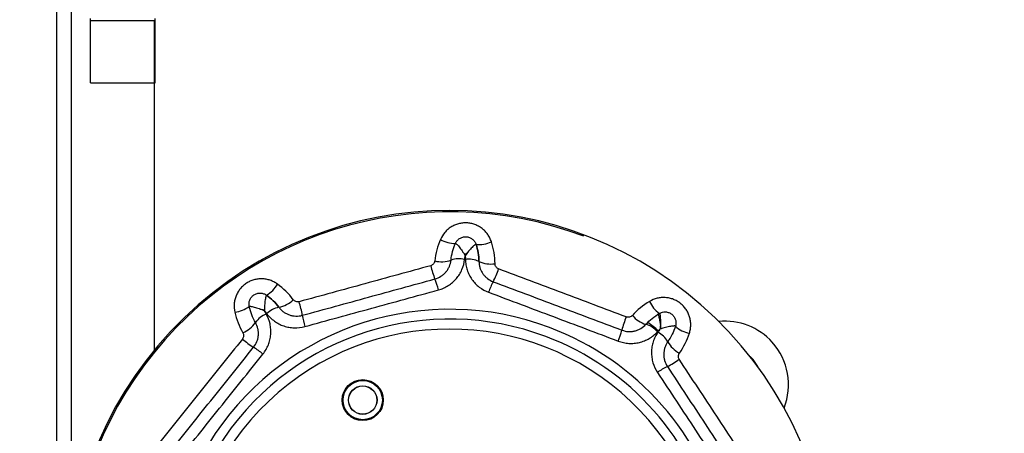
# Model space of a CAD drawing. Header units: inches. Extents: x 170 to 284, y 215 to 248.
# Tile 325 of 656: x 186.298 to 186.556, y 243.967 to 244.075. Entities that reach past the tile are written whole.
import ezdxf

# ---------------------------------------------------------------- set-up
doc = ezdxf.new("R2010")
doc.units = ezdxf.units.IN
doc.header["$LTSCALE"] = 0.25
doc.header["$MEASUREMENT"] = 0
doc.layers.add('ANNOTATIONS', color=1, linetype='Continuous')
doc.layers.add('LH BENCH MOUNT', color=7, linetype='Continuous')
doc.styles.add('ARIAL', font='arial.ttf', dxfattribs={"height": 0.09375})
doc.dimstyles.new('STANDARD$0', dxfattribs={"dimtxt": 0.09375, "dimasz": 0.09375, "dimexe": 0.03125, "dimexo": 0.046875, "dimgap": 0.09, "dimtad": 0, "dimtih": 1, "dimtoh": 1, "dimdec": 4, "dimzin": 0, "dimdsep": 46, "dimtxsty": 'ARIAL', "dimcen": 0.09, "dimadec": 0, "dimazin": 0, "dimtfac": 1, "dimtdec": 4, "dimtofl": 0, "dimtmove": 0, "dimatfit": 1, "dimfxl": 1, "dimtolj": 1, "dimtzin": 0, "dimarcsym": 0})

# ---------------------------------------------------------------- blocks, each defined once
blk = doc.blocks.new('*D18')
at = {"layer": 'ANNOTATIONS', "color": 0, "lineweight": -2, "transparency": 16777216}
for p, q in [((185.9644948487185, 245.1675370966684), (185.9644948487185, 245.9014140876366)), ((187.3643717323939, 244.0675010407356), (187.3643717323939, 245.9014140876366)), ((186.0582448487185, 245.8701640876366), (186.3541591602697, 245.8701640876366)), ((187.2706217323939, 245.8701640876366), (186.9747074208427, 245.8701640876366))]:
    blk.add_line(p, q, dxfattribs=at)
at = {"layer": 'ANNOTATIONS', "color": 0, "transparency": 16777216}
for points in [[(186.0582448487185, 245.8857890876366), (186.0582448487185, 245.8545390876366), (185.9644948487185, 245.8701640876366)], [(187.2706217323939, 245.8857890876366), (187.2706217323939, 245.8545390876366), (187.3643717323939, 245.8701640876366)]]:
    blk.add_solid(points, dxfattribs=at)
at = {"layer": 'defpoints', "color": 0, "transparency": 16777216}
for p in [(187.3643717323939, 245.8701640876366), (185.9644948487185, 245.1206620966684), (187.3643717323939, 244.0206260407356)]:
    blk.add_point(p, dxfattribs=at)
at = {"layer": 'ANNOTATIONS', "color": 0, "transparency": 16777216, "insert": (186.6644332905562, 245.8701640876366), "char_height": 0.09375, "attachment_point": 5, "style": 'ARIAL'}
blk.add_mtext('\\A1;DIM "A"', dxfattribs=at)

msp = doc.modelspace()

# ---------------------------------------------------------------- hatches: boundary and pattern name
at = {"layer": 'LH BENCH MOUNT'}
h = msp.add_hatch(dxfattribs=at)
h.set_pattern_fill('ANSI31', color=256, scale=0.34241245, angle=2.8e-322, style=0)
h.set_pattern_definition([(45, (176.1263761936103, 238.0091787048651), (-0.03026527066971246, 0.03026527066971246), [])])
edge = h.paths.add_edge_path(flags=0)
edge.add_arc((186.41301658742, 243.9014011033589), 0.021400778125, 89.9999999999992, 390.52248781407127, ccw=False)
edge.add_line((186.41301658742, 243.9228018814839), (186.485779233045, 243.9228018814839))
edge.add_arc((186.485779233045, 244.3336968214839), 0.4108949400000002, 270, 450.0000000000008)
edge.add_line((186.485779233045, 244.7445917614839), (186.00212164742, 244.7445917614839))
edge.add_arc((186.00212164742, 244.7488719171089), 0.004280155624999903, 180.0000000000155, 269.9999999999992, ccw=False)
edge.add_line((185.997841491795, 244.7488719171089), (185.997841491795, 244.7916734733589))
edge.add_arc((186.00212164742, 244.7916734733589), 0.004280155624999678, 360, 540, ccw=False)
edge.add_line((186.006401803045, 244.7916734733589), (186.006401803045, 244.7488719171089))
edge.add_line((186.006401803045, 244.7488719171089), (186.003169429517, 244.7488719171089))
edge.add_line((186.003169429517, 244.7488719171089), (186.003169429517, 244.7916734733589))
edge.add_arc((186.00212164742, 244.7916734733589), 0.001047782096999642, 360, 540.0000000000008)
edge.add_line((186.001073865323, 244.7916734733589), (186.001073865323, 244.7488719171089))
edge.add_arc((186.00212164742, 244.7488719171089), 0.001047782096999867, 180, 270)
edge.add_line((186.00212164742, 244.7478241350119), (186.485779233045, 244.7478241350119))
edge.add_arc((186.485779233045, 244.3336968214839), 0.4141273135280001, 269.9999999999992, 450, ccw=False)
edge.add_line((186.485779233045, 243.9195695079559), (186.41301658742, 243.9195695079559))
edge.add_arc((186.41301658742, 243.9014011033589), 0.018168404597, 450.0000000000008, 750.5224878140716)
edge.add_arc((186.4277648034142, 243.9100962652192), 0.001047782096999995, 390.5224878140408, 495.0000000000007)
edge.add_line((186.4270239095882, 243.9108371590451), (186.4183287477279, 243.9021419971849))
edge.add_line((186.4183287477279, 243.9021419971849), (186.4160431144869, 243.9044276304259))
edge.add_line((186.4160431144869, 243.9044276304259), (186.4247382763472, 243.9131227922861))
edge.add_arc((186.4277648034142, 243.9100962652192), 0.004280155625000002, 390.522487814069, 495.0000000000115, ccw=False)

# ---------------------------------------------------------------- linework, layer by layer
for p, q in [((186.3080802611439, 243.8554056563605), (186.3080802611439, 244.1086701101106)), ((186.3118102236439, 244.1086701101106), (186.3118102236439, 243.9382418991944)), ((186.3168965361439, 244.074820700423), (186.3168965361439, 244.075377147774)), ((186.3338509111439, 244.074820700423), (186.3168965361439, 244.074820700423)), ((186.3168965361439, 244.0585784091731), (186.3168965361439, 244.074820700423)), ((186.3335118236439, 244.074820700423), (186.3335118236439, 243.9884647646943)), ((186.3338509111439, 244.074820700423), (186.3338509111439, 244.075377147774)), ((186.3338509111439, 244.0585784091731), (186.3338509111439, 244.074820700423)), ((186.3168965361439, 244.0585784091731), (186.3338509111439, 244.0585784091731)), ((186.465119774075, 243.9934083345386), (186.4653972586, 243.993624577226)), ((186.4653972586, 243.993624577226), (186.4658201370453, 243.9940532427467)), ((186.4901992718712, 243.9860786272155), (186.4894341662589, 243.9868424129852))]:
    msp.add_line(p, q, dxfattribs=at)
at = {"layer": 'LH BENCH MOUNT', "flags": 128}
for points in [[(186.3594535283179, 243.9895921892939), (186.3596090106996, 243.9894754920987), (186.3596289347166, 243.989460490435)], [(186.4917365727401, 243.9837845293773), (186.4914770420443, 243.984285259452), (186.4901992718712, 243.9860786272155)]]:
    msp.add_lwpolyline(points, dxfattribs=at)
at = {"layer": 'LH BENCH MOUNT'}
for radius in [0.005374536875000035, 0.005255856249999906, 0.005134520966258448, 0.003730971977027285, 0.003696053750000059]:
    msp.add_circle((186.3881158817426, 243.9754627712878), radius, dxfattribs=at)
for centre, radius, start, end in [((186.4108237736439, 243.9252576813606), 0.0998612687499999, 317.7711300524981, 222.2288699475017), ((186.4108237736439, 243.9252576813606), 0.09951647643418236, 69.3373624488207, 222.3018130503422), ((186.4122466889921, 244.0239460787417), 0.007438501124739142, 239.226003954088, 270.9611601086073), ((186.4185662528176, 244.0236521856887), 0.007438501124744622, 263.7135647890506, 295.4487209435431), ((186.4087396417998, 244.0190119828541), 0.007313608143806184, 255.8980028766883, 289.7332214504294), ((186.4132742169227, 244.0063831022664), 0.00610470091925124, 75.77849833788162, 109.7731370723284), ((186.4159131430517, 244.0062603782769), 0.00610470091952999, 64.90158780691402, 98.89622654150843), ((186.421600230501, 244.0184138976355), 0.007313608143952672, 244.9415034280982, 278.7767220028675), ((186.431299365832, 244.0167848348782), 0.02612260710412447, 193.5371747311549, 201.5499769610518), ((186.3989311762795, 244.0182901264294), 0.02612260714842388, 333.1247479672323, 341.1375501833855), ((186.3887390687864, 243.9997549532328), 0.01971899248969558, 13.36375712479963, 22.15004109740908), ((186.4397272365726, 243.997383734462), 0.01971899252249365, 152.5246838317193, 161.310967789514), ((186.3592527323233, 244.0094114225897), 0.007438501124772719, 299.7135647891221, 331.4487209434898), ((186.3647862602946, 244.0069568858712), 0.007313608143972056, 280.9415034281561, 314.7767220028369), ((186.346519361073, 243.9935322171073), 0.02612260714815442, 9.124747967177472, 17.13755018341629), ((186.4699825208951, 244.0042619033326), 0.007438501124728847, 203.2260039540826, 234.9611601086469), ((186.4108237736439, 243.9252576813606), 0.07399013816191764, 69.3373624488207, 222.4784447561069), ((186.3539673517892, 244.0059346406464), 0.00743850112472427, 275.2260039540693, 306.9611601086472), ((186.3673289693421, 243.9937816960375), 0.006104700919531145, 100.9015878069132, 134.8962265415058), ((186.4108237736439, 243.9252576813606), 0.07143714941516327, 69.3373624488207, 221.6978875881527), ((186.3651218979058, 243.9923298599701), 0.006104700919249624, 111.7784983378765, 145.7731370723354), ((186.3918125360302, 244.0005979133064), 0.01971899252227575, 188.5246838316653, 197.310967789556), ((186.4811871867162, 243.9872694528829), 0.02612260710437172, 157.5371747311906, 165.5499769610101), ((186.4642450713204, 244.0023315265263), 0.00731360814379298, 219.898002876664, 253.7332214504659), ((186.4828798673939, 243.9795116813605), 0.01661528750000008, 41.89835123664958, 95.60000449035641), ((186.4108237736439, 243.9252576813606), 0.06879672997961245, 319.3724087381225, 220.6275912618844), ((186.3540302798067, 243.9998814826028), 0.007313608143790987, 291.8980028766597, 325.7332214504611), ((186.4108237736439, 243.9252576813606), 0.07399013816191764, 317.521555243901, 69.3373624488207), ((186.4367452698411, 243.9985083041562), 0.01971899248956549, 337.3637571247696, 346.1500410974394), ((186.4604905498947, 243.9894491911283), 0.006104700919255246, 39.77849833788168, 73.7731370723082), ((186.4454658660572, 243.971840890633), 0.02952608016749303, 47.54246104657, 54.27294940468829), ((186.4749224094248, 244.0003095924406), 0.007438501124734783, 227.7135647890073, 259.4487209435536), ((186.3735905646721, 244.0113399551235), 0.0261226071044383, 229.5371747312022, 237.5499769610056), ((186.4108237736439, 243.9252576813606), 0.07143714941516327, 318.3021124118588, 69.3373624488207), ((186.4625533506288, 243.9877987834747), 0.006104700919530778, 28.90158780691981, 62.89622654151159), ((186.349168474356, 243.9725461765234), 0.01971899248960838, 49.3637571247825, 58.15004109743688), ((186.4742979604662, 243.9942884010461), 0.007313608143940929, 208.9415034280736, 242.7767220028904), ((186.4828798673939, 243.9795116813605), 0.0166152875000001, 338.3551882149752, 41.89835123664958), ((186.4558855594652, 244.0075128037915), 0.02612260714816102, 297.1247479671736, 305.1375501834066), ((186.4766017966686, 243.9666198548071), 0.01971899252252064, 116.5246838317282, 125.3109677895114)]:
    msp.add_arc(centre, radius, start, end, dxfattribs=at)
for points, knots in [([(186.4217625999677, 244.0169354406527), (186.4216507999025, 244.0172784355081), (186.4215130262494, 244.0176130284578), (186.4211925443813, 244.0182519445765), (186.4210094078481, 244.0185579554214), (186.4205970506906, 244.0191428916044), (186.4203655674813, 244.0194239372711), (186.4198672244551, 244.019943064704), (186.4196004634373, 244.0201819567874), (186.4190320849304, 244.0206187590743), (186.4187284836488, 244.0208177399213), (186.4180934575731, 244.0211673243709), (186.4177660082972, 244.0213161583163), (186.4170917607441, 244.0215632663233), (186.4167449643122, 244.021661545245), (186.4160311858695, 244.0218053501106), (186.4156718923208, 244.0218491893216), (186.4149538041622, 244.0218822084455), (186.4145941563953, 244.0218715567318), (186.4138736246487, 244.0217946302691), (186.4135144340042, 244.0217279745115), (186.4128194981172, 244.0215435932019), (186.4124806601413, 244.0214256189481), (186.4118203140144, 244.0211379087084), (186.4114970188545, 244.020966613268), (186.4108890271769, 244.0205827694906), (186.410601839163, 244.020369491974), (186.4100605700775, 244.0199008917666), (186.4098046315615, 244.0196432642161), (186.4091038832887, 244.0188220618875), (186.4087270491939, 244.0182172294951), (186.408440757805, 244.0175549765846)], [0, 0, 0, 0, 0.06249999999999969, 0.06249999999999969, 0.1249999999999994, 0.1249999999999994, 0.1874999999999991, 0.1874999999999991, 0.2499999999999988, 0.2499999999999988, 0.3124999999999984, 0.3124999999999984, 0.3749999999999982, 0.3749999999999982, 0.4374999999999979, 0.4374999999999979, 0.4999999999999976, 0.4999999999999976, 0.5624999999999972, 0.5624999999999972, 0.6249999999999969, 0.6249999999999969, 0.6874999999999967, 0.6874999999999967, 0.7499999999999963, 0.7499999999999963, 0.812499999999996, 0.812499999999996, 0.8749999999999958, 0.8749999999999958, 1, 1, 1, 1]), ([(186.4123714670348, 244.0165086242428), (186.4124841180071, 244.0167672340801), (186.4126322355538, 244.017005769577), (186.4130018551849, 244.0174409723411), (186.4132200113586, 244.0176320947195), (186.4135868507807, 244.0178659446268), (186.4137175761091, 244.0179360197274), (186.4139857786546, 244.0180542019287), (186.4141237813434, 244.0181028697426), (186.4145495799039, 244.0182173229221), (186.4148511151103, 244.0182503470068), (186.4154413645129, 244.0182232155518), (186.4157390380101, 244.018162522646), (186.4162897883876, 244.0179586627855), (186.4165515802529, 244.0178124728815), (186.4170087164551, 244.0174579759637), (186.417210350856, 244.0172453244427), (186.4175365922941, 244.0167802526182), (186.4176635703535, 244.016526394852), (186.4177517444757, 244.0162584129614)], [0, 0, 0, 0, 0.1250000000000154, 0.1250000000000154, 0.2500000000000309, 0.2500000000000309, 0.3125000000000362, 0.3125000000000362, 0.3750000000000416, 0.3750000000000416, 0.5000000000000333, 0.5000000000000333, 0.625000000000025, 0.625000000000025, 0.7500000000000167, 0.7500000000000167, 0.8750000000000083, 0.8750000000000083, 1, 1, 1, 1]), ([(186.4123714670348, 244.0165086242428), (186.4123833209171, 244.0165358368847), (186.4124149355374, 244.0165343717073), (186.4125147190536, 244.0164763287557), (186.4125819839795, 244.0164205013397), (186.4127479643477, 244.016259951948), (186.4128460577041, 244.0161557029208), (186.4130630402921, 244.0159107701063), (186.4131814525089, 244.015770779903), (186.413562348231, 244.0153026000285), (186.4138490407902, 244.0149287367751), (186.4144069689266, 244.0141296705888), (186.4146816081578, 244.0137045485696), (186.4149152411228, 244.0132362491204)], [0, 0, 0, 0, 0.1250000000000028, 0.1250000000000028, 0.2500000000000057, 0.2500000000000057, 0.3750000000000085, 0.3750000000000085, 0.5000000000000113, 0.5000000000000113, 0.7500000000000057, 0.7500000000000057, 1, 1, 1, 1]), ([(186.4142305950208, 244.0143211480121), (186.4144650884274, 244.0140876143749), (186.4147046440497, 244.0138490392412), (186.4149265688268, 244.0135862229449), (186.4149312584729, 244.0135806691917)], [0, 0, 0, 0, 0.9788683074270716, 1, 1, 1, 1]), ([(186.4177517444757, 244.0162584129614), (186.4177424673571, 244.0162866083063), (186.4177108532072, 244.0162880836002), (186.417606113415, 244.0162395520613), (186.4175339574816, 244.0161902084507), (186.4173537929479, 244.0160457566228), (186.4172464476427, 244.0159510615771), (186.4170076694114, 244.0157273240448), (186.4168767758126, 244.0155989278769), (186.4164540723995, 244.0151681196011), (186.4161339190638, 244.0148224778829), (186.415504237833, 244.0140786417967), (186.4151913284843, 244.0136808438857), (186.4149152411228, 244.0132362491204)], [0, 0, 0, 0, 0.125, 0.125, 0.25, 0.25, 0.375, 0.375, 0.5, 0.5, 0.75, 0.75, 1, 1, 1, 1]), ([(186.4156976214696, 244.0142529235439), (186.4154424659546, 244.0140421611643), (186.4151818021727, 244.0138268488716), (186.4149364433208, 244.0135857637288), (186.4149312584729, 244.0135806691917)], [0, 0, 0, 0, 0.9788683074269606, 1, 1, 1, 1]), ([(186.418502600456, 244.0117886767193), (186.418491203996, 244.0125487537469), (186.4184225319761, 244.0133019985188), (186.4181720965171, 244.0147949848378), (186.4179895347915, 244.0155357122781), (186.4177517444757, 244.0162584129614)], [0, 0, 0, 0, 0.5, 0.5, 1, 1, 1, 1]), ([(186.4069576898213, 244.0119187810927), (186.4069422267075, 244.0117745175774), (186.4069062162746, 244.0116359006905), (186.4067934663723, 244.0113698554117), (186.4067175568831, 244.0112457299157), (186.4064394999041, 244.0109139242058), (186.406185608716, 244.0107482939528), (186.4059024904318, 244.0106701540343)], [0, 0, 0, 0, 0.2500000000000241, 0.2500000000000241, 0.5000000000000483, 0.5000000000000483, 1, 1, 1, 1]), ([(186.4070027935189, 244.0071896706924), (186.4075615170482, 244.0073429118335), (186.4080958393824, 244.0075813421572), (186.4088185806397, 244.0080422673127), (186.409047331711, 244.0082132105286), (186.4094801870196, 244.0085901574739), (186.4096849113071, 244.0087974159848), (186.4100558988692, 244.0092339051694), (186.4102240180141, 244.0094644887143), (186.4105257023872, 244.0099501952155), (186.4106601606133, 244.0102075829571), (186.4110010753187, 244.0110004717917), (186.411146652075, 244.0115523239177), (186.4112090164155, 244.012127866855)], [0, 0, 0, 0, 0.2500000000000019, 0.2500000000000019, 0.3750000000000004, 0.3750000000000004, 0.499999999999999, 0.499999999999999, 0.6249999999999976, 0.6249999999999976, 0.749999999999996, 0.749999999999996, 1, 1, 1, 1]), ([(186.4079241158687, 244.0043126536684), (186.4083803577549, 244.0044370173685), (186.4088240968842, 244.0045945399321), (186.4096867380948, 244.0049754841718), (186.4101014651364, 244.0051974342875), (186.4108869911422, 244.0056955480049), (186.4112597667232, 244.0059725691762), (186.4119648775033, 244.0065832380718), (186.4122980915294, 244.0069188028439), (186.4129015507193, 244.0076250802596), (186.4131748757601, 244.0079980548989), (186.4136651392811, 244.0087834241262), (186.413883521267, 244.0091994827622), (186.4144368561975, 244.0104803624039), (186.414672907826, 244.011371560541), (186.4147739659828, 244.0123007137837)], [0, 0, 0, 0, 0.1250000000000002, 0.1250000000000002, 0.2500000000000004, 0.2500000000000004, 0.3750000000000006, 0.3750000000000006, 0.5000000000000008, 0.5000000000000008, 0.625000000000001, 0.625000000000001, 0.7500000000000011, 0.7500000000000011, 1, 1, 1, 1]), ([(186.4149690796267, 244.0122916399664), (186.4149762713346, 244.0118245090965), (186.4150185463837, 244.0113611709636), (186.4151726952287, 244.0104420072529), (186.4152849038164, 244.0099874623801), (186.415572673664, 244.009108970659), (186.4157486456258, 244.0086820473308), (186.4161653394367, 244.0078530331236), (186.416408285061, 244.0074484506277), (186.4169457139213, 244.0066891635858), (186.4172409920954, 244.0063318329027), (186.4178843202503, 244.0056614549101), (186.4182353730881, 244.0053462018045), (186.4193495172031, 244.0044879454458), (186.420162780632, 244.0040345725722), (186.4210479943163, 244.0037023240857)], [0, 0, 0, 0, 0.124999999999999, 0.124999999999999, 0.2499999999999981, 0.2499999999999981, 0.3749999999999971, 0.3749999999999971, 0.4999999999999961, 0.4999999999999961, 0.6249999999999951, 0.6249999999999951, 0.7499999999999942, 0.7499999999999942, 1, 1, 1, 1]), ([(186.418502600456, 244.0117886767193), (186.4185069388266, 244.0114993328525), (186.4185329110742, 244.0112123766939), (186.4186277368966, 244.0106431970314), (186.4186967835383, 244.0103618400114), (186.4188738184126, 244.0098182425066), (186.4189820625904, 244.0095541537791), (186.4192382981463, 244.0090415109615), (186.4193876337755, 244.0087914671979), (186.4197177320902, 244.0083225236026), (186.4198990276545, 244.0081019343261), (186.4202938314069, 244.0076882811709), (186.4205091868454, 244.007493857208), (186.4211921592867, 244.0069649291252), (186.421690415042, 244.0066857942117), (186.4222323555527, 244.0064814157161)], [0, 0, 0, 0, 0.1250000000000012, 0.1250000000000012, 0.2500000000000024, 0.2500000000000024, 0.3750000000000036, 0.3750000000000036, 0.5000000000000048, 0.5000000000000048, 0.625000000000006, 0.625000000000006, 0.7500000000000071, 0.7500000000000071, 1, 1, 1, 1]), ([(186.4059024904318, 244.0106701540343), (186.4001694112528, 244.0090878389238), (186.3944320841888, 244.0075087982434), (186.3829578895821, 244.0043617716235), (186.3772202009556, 244.0027935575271), (186.3714821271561, 244.0012296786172)], [0, 0, 0, 0, 0.5, 0.5, 1, 1, 1, 1]), ([(186.4236509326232, 244.0098447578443), (186.423376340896, 244.0099488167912), (186.423141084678, 244.0101350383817), (186.4228115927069, 244.0106101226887), (186.4227201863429, 244.0108958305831), (186.4227161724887, 244.011185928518)], [0, 0, 0, 0, 0.5, 0.5, 1, 1, 1, 1]), ([(186.4570465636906, 243.9972504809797), (186.4514783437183, 243.9993401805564), (186.4459086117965, 244.0014350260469), (186.4347760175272, 244.0056333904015), (186.4292123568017, 244.0077372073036), (186.4236509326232, 244.0098447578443)], [0, 0, 0, 0, 0.5, 0.5, 1, 1, 1, 1]), ([(186.3657866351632, 244.0058562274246), (186.3654945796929, 244.0060680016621), (186.3651864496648, 244.0062577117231), (186.3645516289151, 244.0065862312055), (186.3642235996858, 244.0067261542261), (186.3635461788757, 244.006957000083), (186.3631937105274, 244.0070483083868), (186.3624854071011, 244.0071753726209), (186.3621291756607, 244.007211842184), (186.361412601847, 244.0072311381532), (186.3610500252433, 244.0072136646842), (186.3603307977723, 244.0071232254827), (186.3599784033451, 244.0070511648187), (186.359287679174, 244.0068547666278), (186.3589493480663, 244.0067304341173), (186.3582873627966, 244.0064272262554), (186.3579709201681, 244.0062515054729), (186.3573705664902, 244.0058561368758), (186.3570858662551, 244.0056361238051), (186.3565481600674, 244.005150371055), (186.356296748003, 244.0048853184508), (186.355842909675, 244.0043276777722), (186.3556381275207, 244.0040330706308), (186.3552730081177, 244.0034121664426), (186.3551121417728, 244.0030835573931), (186.3548458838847, 244.0024156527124), (186.3547389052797, 244.0020743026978), (186.3545764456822, 244.0013770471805), (186.354520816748, 244.0010181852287), (186.3544365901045, 243.9999419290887), (186.3544872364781, 243.999231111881), (186.3546448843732, 243.9985270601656)], [0, 0, 0, 0, 0.06249999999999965, 0.06249999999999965, 0.1249999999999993, 0.1249999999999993, 0.1874999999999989, 0.1874999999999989, 0.2499999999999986, 0.2499999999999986, 0.3124999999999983, 0.3124999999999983, 0.3749999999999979, 0.3749999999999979, 0.4374999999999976, 0.4374999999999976, 0.4999999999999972, 0.4999999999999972, 0.5624999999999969, 0.5624999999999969, 0.6249999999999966, 0.6249999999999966, 0.6874999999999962, 0.6874999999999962, 0.7499999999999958, 0.7499999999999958, 0.8124999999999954, 0.8124999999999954, 0.8749999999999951, 0.8749999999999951, 1, 1, 1, 1]), ([(186.3729867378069, 243.9947303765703), (186.3788059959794, 243.9963362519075), (186.38462973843, 243.9979390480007), (186.3962761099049, 244.0011332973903), (186.4020999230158, 244.0027250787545), (186.4079241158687, 244.0043126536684)], [0, 0, 0, 0, 0.5, 0.5, 1, 1, 1, 1]), ([(186.4210479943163, 244.0037023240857), (186.4266997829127, 244.0015810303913), (186.4323533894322, 243.9994546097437), (186.4436530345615, 243.9951932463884), (186.449300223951, 243.9930578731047), (186.4549452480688, 243.9909188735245)], [0, 0, 0, 0, 0.5, 0.5, 1, 1, 1, 1]), ([(186.3584399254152, 243.9999909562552), (186.3583790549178, 244.0002663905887), (186.358358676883, 244.000546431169), (186.3584018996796, 244.0011157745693), (186.3584660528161, 244.001398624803), (186.3586253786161, 244.0018034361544), (186.3586899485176, 244.0019369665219), (186.3588374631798, 244.002190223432), (186.358920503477, 244.0023107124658), (186.3591977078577, 244.0026535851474), (186.3594222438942, 244.0028575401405), (186.3599157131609, 244.0031825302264), (186.3601922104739, 244.0033083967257), (186.3607576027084, 244.0034671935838), (186.361055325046, 244.0035028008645), (186.3616335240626, 244.0034847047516), (186.3619216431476, 244.0034311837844), (186.3624589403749, 244.0032466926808), (186.362710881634, 244.0031159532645), (186.3629397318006, 244.0029509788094)], [0, 0, 0, 0, 0.124999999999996, 0.124999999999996, 0.249999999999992, 0.249999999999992, 0.3124999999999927, 0.3124999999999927, 0.3749999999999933, 0.3749999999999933, 0.4999999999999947, 0.4999999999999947, 0.624999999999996, 0.624999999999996, 0.7499999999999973, 0.7499999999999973, 0.8749999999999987, 0.8749999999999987, 1, 1, 1, 1]), ([(186.3629397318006, 244.0029509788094), (186.362915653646, 244.0029683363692), (186.3628892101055, 244.0029509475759), (186.3628329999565, 244.0028501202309), (186.3628036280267, 244.0027677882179), (186.3627427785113, 244.0025450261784), (186.3627115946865, 244.0024053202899), (186.3626499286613, 244.002083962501), (186.3626195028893, 244.0019031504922), (186.3625307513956, 244.0013061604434), (186.3624749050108, 244.0008383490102), (186.3624026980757, 243.9998664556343), (186.3623833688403, 243.9993607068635), (186.3624213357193, 243.9988387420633)], [0, 0, 0, 0, 0.1249999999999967, 0.1249999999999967, 0.2499999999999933, 0.2499999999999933, 0.37499999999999, 0.37499999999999, 0.4999999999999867, 0.4999999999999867, 0.7499999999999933, 0.7499999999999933, 1, 1, 1, 1]), ([(186.3661744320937, 243.999776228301), (186.3657184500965, 244.0003844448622), (186.3652201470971, 244.000953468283), (186.3641399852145, 244.0020141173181), (186.3635569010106, 244.0025060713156), (186.3629397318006, 244.0029509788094)], [0, 0, 0, 0, 0.5, 0.5, 1, 1, 1, 1]), ([(186.3714821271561, 244.0012296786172), (186.3711988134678, 244.001152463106), (186.3708990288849, 244.001164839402), (186.3703532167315, 244.0013555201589), (186.3701113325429, 244.001532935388), (186.3699375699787, 244.0017652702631)], [0, 0, 0, 0, 0.5, 0.5, 1, 1, 1, 1]), ([(186.4735603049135, 243.9929968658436), (186.4736714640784, 243.9933400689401), (186.473756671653, 243.9936917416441), (186.4738729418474, 243.9943970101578), (186.4739046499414, 243.9947522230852), (186.4739148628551, 243.9954678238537), (186.473892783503, 243.9958312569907), (186.4737947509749, 243.9965441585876), (186.4737193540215, 243.9968942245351), (186.4735162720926, 243.9975816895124), (186.4733876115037, 243.9979211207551), (186.4730793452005, 243.9985771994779), (186.4729019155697, 243.9988900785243), (186.4725016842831, 243.9994863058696), (186.4722788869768, 243.9997696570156), (186.4717859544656, 244.0003055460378), (186.4715210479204, 244.0005522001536), (186.4709595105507, 244.0010009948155), (186.4706622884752, 244.0012037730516), (186.4700341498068, 244.0015650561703), (186.4697043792, 244.0017222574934), (186.4690337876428, 244.001981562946), (186.4686903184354, 244.0020852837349), (186.4679869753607, 244.0022406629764), (186.4676247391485, 244.0022921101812), (186.4669072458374, 244.0023389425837), (186.4665495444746, 244.0023352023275), (186.4658362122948, 244.0022742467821), (186.4654777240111, 244.0022162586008), (186.4644281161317, 244.0019637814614), (186.4637677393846, 244.0016959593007), (186.4631468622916, 244.0013284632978)], [0, 0, 0, 0, 0.0625, 0.0625, 0.125, 0.125, 0.1875, 0.1875, 0.25, 0.25, 0.3125, 0.3125, 0.375, 0.375, 0.4375, 0.4375, 0.5, 0.5, 0.5625, 0.5625, 0.625, 0.625, 0.6875, 0.6875, 0.75, 0.75, 0.8125, 0.8125, 0.875, 0.875, 1, 1, 1, 1]), ([(186.3584399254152, 243.9999909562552), (186.3584335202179, 244.0000199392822), (186.3584599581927, 244.0000373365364), (186.3585748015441, 244.0000490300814), (186.358662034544, 244.0000434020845), (186.3588906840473, 244.0000110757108), (186.3590313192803, 243.9999843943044), (186.3593508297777, 243.9999137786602), (186.3595289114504, 243.9998701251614), (186.3601122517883, 243.9997152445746), (186.3605639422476, 243.9995812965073), (186.3614849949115, 243.9992627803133), (186.3619570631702, 243.999080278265), (186.3624213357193, 243.9988387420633)], [0, 0, 0, 0, 0.1250000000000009, 0.1250000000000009, 0.2500000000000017, 0.2500000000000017, 0.3750000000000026, 0.3750000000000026, 0.5000000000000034, 0.5000000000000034, 0.7500000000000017, 0.7500000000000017, 1, 1, 1, 1]), ([(186.3612297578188, 243.9993140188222), (186.3615567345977, 243.999262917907), (186.3618907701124, 243.9992107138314), (186.3622247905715, 243.9991285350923), (186.3622318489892, 243.9991267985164)], [0, 0, 0, 0, 0.9788683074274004, 0.9999999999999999, 0.9999999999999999, 0.9999999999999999, 0.9999999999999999]), ([(186.3661744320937, 243.999776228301), (186.366348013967, 243.9995446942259), (186.3665376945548, 243.999327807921), (186.3669489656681, 243.9989230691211), (186.3671702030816, 243.9987360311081), (186.3676329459, 243.9984003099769), (186.3678757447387, 243.9982502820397), (186.3683843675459, 243.997986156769), (186.3686521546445, 243.9978716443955), (186.3691948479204, 243.9976862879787), (186.3694711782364, 243.9976143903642), (186.3700337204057, 243.9975117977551), (186.3703222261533, 243.9974810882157), (186.3711856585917, 243.9974546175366), (186.3717528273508, 243.9975216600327), (186.3723113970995, 243.9976748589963)], [0, 0, 0, 0, 0.1250000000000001, 0.1250000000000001, 0.2500000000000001, 0.2500000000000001, 0.3750000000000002, 0.3750000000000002, 0.5000000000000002, 0.5000000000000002, 0.6250000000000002, 0.6250000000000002, 0.7500000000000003, 0.7500000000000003, 1, 1, 1, 1]), ([(186.4657118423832, 243.9981715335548), (186.4659549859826, 243.998314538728), (186.4662150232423, 243.9984204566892), (186.4667698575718, 243.9985552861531), (186.4670586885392, 243.9985816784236), (186.4674929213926, 243.9985552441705), (186.4676398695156, 243.9985350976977), (186.4679263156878, 243.9984730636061), (186.4680665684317, 243.9984313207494), (186.4684783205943, 243.9982736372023), (186.4687416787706, 243.9981231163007), (186.4692032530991, 243.9977542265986), (186.4694084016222, 243.9975301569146), (186.4697341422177, 243.9970415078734), (186.4698600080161, 243.9967693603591), (186.4700214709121, 243.9962138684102), (186.4700596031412, 243.9959233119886), (186.4700501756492, 243.995355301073), (186.470003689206, 243.9950752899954), (186.4699175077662, 243.9948066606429)], [0, 0, 0, 0, 0.1250000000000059, 0.1250000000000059, 0.2500000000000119, 0.2500000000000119, 0.3125000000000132, 0.3125000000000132, 0.3750000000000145, 0.3750000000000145, 0.5000000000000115, 0.5000000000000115, 0.6250000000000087, 0.6250000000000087, 0.7500000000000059, 0.7500000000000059, 0.8750000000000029, 0.8750000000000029, 1, 1, 1, 1]), ([(186.3620105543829, 243.9875101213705), (186.3623065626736, 243.9878789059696), (186.3625729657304, 243.9882671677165), (186.3630469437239, 243.9890824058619), (186.3632520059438, 243.9895057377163), (186.363594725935, 243.9903704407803), (186.363733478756, 243.9908136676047), (186.3639449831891, 243.9917221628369), (186.3640173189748, 243.9921894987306), (186.3640903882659, 243.9931155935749), (186.3640922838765, 243.9935779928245), (186.3640272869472, 243.9945015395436), (186.3639594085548, 243.9949664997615), (186.3636541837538, 243.9963279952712), (186.3633213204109, 243.9971877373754), (186.362856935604, 243.9979988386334)], [0, 0, 0, 0, 0.1249999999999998, 0.1249999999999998, 0.2499999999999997, 0.2499999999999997, 0.3749999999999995, 0.3749999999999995, 0.4999999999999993, 0.4999999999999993, 0.6249999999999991, 0.6249999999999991, 0.749999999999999, 0.749999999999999, 1, 1, 1, 1]), ([(186.3630201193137, 243.9981061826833), (186.3633005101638, 243.9977324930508), (186.3636070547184, 243.9973824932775), (186.3642720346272, 243.9967294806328), (186.3646299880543, 243.996427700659), (186.3653791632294, 243.9958861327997), (186.3657724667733, 243.9956441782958), (186.3665968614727, 243.9952184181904), (186.3670312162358, 243.9950339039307), (186.3679123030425, 243.9947355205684), (186.3683612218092, 243.9946199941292), (186.3692757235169, 243.9944557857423), (186.3697450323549, 243.9944070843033), (186.3711508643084, 243.9943676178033), (186.3720752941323, 243.9944788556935), (186.3729867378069, 243.9947303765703)], [0, 0, 0, 0, 0.1249999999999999, 0.1249999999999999, 0.2499999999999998, 0.2499999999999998, 0.3749999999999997, 0.3749999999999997, 0.4999999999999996, 0.4999999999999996, 0.6249999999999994, 0.6249999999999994, 0.7499999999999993, 0.7499999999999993, 1, 1, 1, 1]), ([(186.4586341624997, 243.9976404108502), (186.4585368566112, 243.9975327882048), (186.4584262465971, 243.9974418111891), (186.4581786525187, 243.9972928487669), (186.458044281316, 243.9972370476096), (186.4576242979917, 243.997132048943), (186.4573215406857, 243.9971472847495), (186.4570465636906, 243.9972504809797)], [0, 0, 0, 0, 0.25, 0.25, 0.5, 0.5, 1, 1, 1, 1]), ([(186.465353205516, 243.99816934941), (186.4653647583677, 243.9981272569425), (186.4654228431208, 243.9979156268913), (186.4655223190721, 243.997468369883), (186.4656905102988, 243.996704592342), (186.4658920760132, 243.9956781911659), (186.4660268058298, 243.9947750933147), (186.4660612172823, 243.994305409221), (186.4660617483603, 243.9942981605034)], [0, 0, 0, 0, 0.0455536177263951, 0.2290318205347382, 0.3618516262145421, 0.6726377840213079, 0.9949477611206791, 1, 1, 1, 1]), ([(186.4657118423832, 243.9981715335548), (186.465737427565, 243.9981865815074), (186.4657621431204, 243.9981668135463), (186.4658087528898, 243.9980612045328), (186.4658303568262, 243.9979765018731), (186.4658702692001, 243.9977490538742), (186.4658883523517, 243.9976070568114), (186.4659199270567, 243.9972813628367), (186.4659334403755, 243.9970985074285), (186.4659664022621, 243.9964958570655), (186.4659785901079, 243.9960248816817), (186.465960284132, 243.9950504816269), (186.4659325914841, 243.9945451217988), (186.4658463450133, 243.9940289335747)], [0, 0, 0, 0, 0.1250000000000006, 0.1250000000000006, 0.2500000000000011, 0.2500000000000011, 0.3750000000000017, 0.3750000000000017, 0.5000000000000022, 0.5000000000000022, 0.7500000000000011, 0.7500000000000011, 1, 1, 1, 1]), ([(186.3595741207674, 243.9892961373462), (186.359936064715, 243.9897485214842), (186.3602281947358, 243.9902554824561), (186.3605419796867, 243.9910531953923), (186.3606265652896, 243.9913259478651), (186.360755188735, 243.9918853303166), (186.3607989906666, 243.9921733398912), (186.3608425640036, 243.9927445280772), (186.3608430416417, 243.9930298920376), (186.3608016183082, 243.9936001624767), (186.3607591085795, 243.9938874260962), (186.3605688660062, 243.9947292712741), (186.3603622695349, 243.9952612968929), (186.3600744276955, 243.9957635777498)], [0, 0, 0, 0, 0.2499999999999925, 0.2499999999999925, 0.3749999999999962, 0.3749999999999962, 0.5, 0.5, 0.6250000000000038, 0.6250000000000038, 0.7500000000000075, 0.7500000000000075, 1, 1, 1, 1]), ([(186.4549452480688, 243.9909188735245), (186.4553874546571, 243.9907513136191), (186.4558390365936, 243.990617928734), (186.456760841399, 243.9904190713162), (186.4572268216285, 243.9903548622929), (186.4581551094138, 243.9902961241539), (186.458619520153, 243.9903011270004), (186.4595489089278, 243.9903807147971), (186.4600157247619, 243.9904563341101), (186.460919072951, 243.9906730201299), (186.4613594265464, 243.9908141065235), (186.462217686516, 243.9911613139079), (186.4626389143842, 243.9913695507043), (186.46383945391, 243.9920805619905), (186.4645542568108, 243.9926628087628), (186.4651821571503, 243.9933551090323)], [0, 0, 0, 0, 0.1249999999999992, 0.1249999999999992, 0.2499999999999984, 0.2499999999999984, 0.3749999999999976, 0.3749999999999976, 0.4999999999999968, 0.4999999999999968, 0.624999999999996, 0.624999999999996, 0.7499999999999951, 0.7499999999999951, 1, 1, 1, 1]), ([(186.4558909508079, 243.9937879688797), (186.456433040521, 243.9935835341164), (186.4570054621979, 243.9934623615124), (186.4578610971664, 243.993410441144), (186.4581466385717, 243.9934142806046), (186.4587183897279, 243.9934648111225), (186.4590058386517, 243.9935121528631), (186.4595625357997, 243.9936472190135), (186.459834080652, 243.993734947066), (186.4603636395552, 243.9939505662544), (186.4606237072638, 243.9940797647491), (186.4613655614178, 243.9945208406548), (186.4618077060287, 243.9948817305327), (186.4621964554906, 243.9953106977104)], [0, 0, 0, 0, 0.249999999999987, 0.249999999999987, 0.3749999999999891, 0.3749999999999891, 0.4999999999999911, 0.4999999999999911, 0.6249999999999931, 0.6249999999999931, 0.7499999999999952, 0.7499999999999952, 1, 1, 1, 1]), ([(186.4699175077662, 243.9948066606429), (186.4699265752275, 243.9948349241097), (186.4699018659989, 243.9948546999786), (186.4697886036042, 243.994877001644), (186.4697012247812, 243.994879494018), (186.4694705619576, 243.9948685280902), (186.4693280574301, 243.9948550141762), (186.4690033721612, 243.9948143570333), (186.4688220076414, 243.9947874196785), (186.4682268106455, 243.9946873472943), (186.4677646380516, 243.9945958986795), (186.4668179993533, 243.9943642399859), (186.4663310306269, 243.9942263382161), (186.4658463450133, 243.9940289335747)], [0, 0, 0, 0, 0.1249999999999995, 0.1249999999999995, 0.249999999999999, 0.249999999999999, 0.3749999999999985, 0.3749999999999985, 0.499999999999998, 0.499999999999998, 0.749999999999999, 0.749999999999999, 1, 1, 1, 1]), ([(186.3566381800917, 243.9914651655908), (186.3529300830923, 243.9868152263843), (186.3492166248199, 243.9821654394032), (186.3417835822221, 243.9728750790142), (186.3380634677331, 243.9682338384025), (186.3343404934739, 243.9635958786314)], [0, 0, 0, 0, 0.5, 0.5, 1, 1, 1, 1]), ([(186.3567579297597, 243.99309555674), (186.3568302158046, 243.9929697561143), (186.3568825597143, 243.9928364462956), (186.3569477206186, 243.992554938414), (186.3569592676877, 243.9924099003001), (186.3569293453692, 243.9919780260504), (186.3568212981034, 243.9916947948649), (186.3566381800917, 243.9914651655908)], [0, 0, 0, 0, 0.2499999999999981, 0.2499999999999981, 0.4999999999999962, 0.4999999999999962, 1, 1, 1, 1]), ([(186.465334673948, 243.9932330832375), (186.4650659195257, 243.9928509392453), (186.4648277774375, 243.9924512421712), (186.4644122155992, 243.9916170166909), (186.4642358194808, 243.9911833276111), (186.4639522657, 243.9903034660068), (186.4638436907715, 243.989854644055), (186.4636935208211, 243.9889390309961), (186.4636522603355, 243.9884689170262), (186.4636407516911, 243.9875387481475), (186.4636696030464, 243.9870761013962), (186.4637960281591, 243.9861556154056), (186.4638947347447, 243.9856942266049), (186.4642916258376, 243.9843450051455), (186.4646830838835, 243.9835001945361), (186.4652039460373, 243.9827110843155)], [0, 0, 0, 0, 0.1249999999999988, 0.1249999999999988, 0.2499999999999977, 0.2499999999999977, 0.3749999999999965, 0.3749999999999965, 0.4999999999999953, 0.4999999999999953, 0.6249999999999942, 0.6249999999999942, 0.749999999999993, 0.749999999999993, 1, 1, 1, 1]), ([(186.4678977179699, 243.9907492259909), (186.4677311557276, 243.9905125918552), (186.4675834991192, 243.9902651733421), (186.4673256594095, 243.9897489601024), (186.467216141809, 243.989480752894), (186.4670398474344, 243.9889369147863), (186.4669721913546, 243.9886596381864), (186.4668781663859, 243.988094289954), (186.4668520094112, 243.9878042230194), (186.4668434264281, 243.9872308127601), (186.4668604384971, 243.9869457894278), (186.466936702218, 243.9863790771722), (186.4669966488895, 243.9860952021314), (186.4672382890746, 243.9852658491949), (186.4674773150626, 243.9847471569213), (186.4677956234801, 243.9842632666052)], [0, 0, 0, 0, 0.125000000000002, 0.125000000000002, 0.2500000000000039, 0.2500000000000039, 0.3750000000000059, 0.3750000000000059, 0.5000000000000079, 0.5000000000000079, 0.6250000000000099, 0.6250000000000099, 0.7500000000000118, 0.7500000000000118, 1, 1, 1, 1]), ([(186.3393779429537, 243.9592222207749), (186.3431419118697, 243.9639418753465), (186.346911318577, 243.9686616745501), (186.3544558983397, 243.9780914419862), (186.3582318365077, 243.9828023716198), (186.3620105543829, 243.9875101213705)], [0, 0, 0, 0, 0.5, 0.5, 1, 1, 1, 1]), ([(186.4709201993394, 243.9861504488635), (186.4707592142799, 243.9863960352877), (186.4706783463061, 243.9866849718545), (186.4706910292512, 243.9872629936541), (186.4707850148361, 243.9875478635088), (186.4709522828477, 243.9877849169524)], [0, 0, 0, 0, 0.5, 0.5, 1, 1, 1, 1]), ([(186.4905351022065, 243.9563320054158), (186.4872586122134, 243.9612955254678), (186.4839839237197, 243.966264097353), (186.4774452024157, 243.9762042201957), (186.4741806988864, 243.9811764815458), (186.4709201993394, 243.9861504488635)], [0, 0, 0, 0, 0.5, 0.5, 1, 1, 1, 1]), ([(186.4652039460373, 243.9827110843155), (186.4685294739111, 243.9776728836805), (186.471853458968, 243.9726294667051), (186.4784902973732, 243.9625401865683), (186.4818038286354, 243.9574932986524), (186.4851134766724, 243.9524447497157)], [0, 0, 0, 0, 0.5, 0.5, 1, 1, 1, 1])]:
    msp.add_open_spline(points, degree=3, knots=knots, dxfattribs=at)
for points in [[(186.408440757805, 244.0175549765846), (186.407660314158, 244.0157496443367), (186.407166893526, 244.0138705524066), (186.4069576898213, 244.0119187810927)], [(186.4227161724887, 244.011185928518), (186.4226890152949, 244.0131486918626), (186.4223721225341, 244.0150654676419), (186.4217625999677, 244.0169354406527)], [(186.4112090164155, 244.012127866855), (186.4113733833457, 244.0136447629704), (186.411760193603, 244.0151053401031), (186.4123714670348, 244.0165086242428)], [(186.4177517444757, 244.0162584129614), (186.4182301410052, 244.014804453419), (186.4184797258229, 244.0133142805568), (186.418502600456, 244.0117886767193)], [(186.4147739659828, 244.0123007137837), (186.4148080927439, 244.0126144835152), (186.4148551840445, 244.0129263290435), (186.4149152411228, 244.0132362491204)], [(186.4149152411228, 244.0132362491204), (186.4149462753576, 244.0129220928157), (186.414964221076, 244.0126072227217), (186.4149690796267, 244.0122916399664)], [(186.3723113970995, 243.9976748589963), (186.3780932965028, 243.9992606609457), (186.3896570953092, 244.0024322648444), (186.4012208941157, 244.0056038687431), (186.4070027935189, 244.0071896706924)], [(186.4222323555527, 244.0064814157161), (186.4278421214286, 244.0043658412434), (186.4390616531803, 244.0001346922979), (186.450281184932, 243.9959035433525), (186.4558909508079, 243.9937879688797)], [(186.3699375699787, 244.0017652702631), (186.3687619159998, 244.0033372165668), (186.3673788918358, 244.0047016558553), (186.3657866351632, 244.0058562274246)], [(186.3629397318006, 244.0029509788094), (186.3641813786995, 244.0020558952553), (186.3652591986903, 244.0009970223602), (186.3661744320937, 243.999776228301)], [(186.4631468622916, 244.0013284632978), (186.4614543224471, 244.0003266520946), (186.4599506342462, 243.9990964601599), (186.4586341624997, 243.9976404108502)], [(186.3546448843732, 243.9985270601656), (186.3550746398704, 243.9966077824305), (186.355779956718, 243.9947975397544), (186.3567579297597, 243.99309555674)], [(186.3600744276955, 243.9957635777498), (186.3593157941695, 243.9970873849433), (186.3587702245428, 243.99849637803), (186.3584399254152, 243.9999909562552)], [(186.362856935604, 243.9979988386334), (186.3627001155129, 243.9982727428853), (186.3625549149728, 243.9985527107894), (186.3624213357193, 243.9988387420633)], [(186.3624213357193, 243.9988387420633), (186.3626310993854, 243.9986028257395), (186.3628306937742, 243.998358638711), (186.3630201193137, 243.9981061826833)], [(186.4621964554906, 243.9953106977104), (186.4632210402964, 243.9964412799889), (186.4643924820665, 243.9973955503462), (186.4657118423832, 243.9981715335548)], [(186.4651821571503, 243.9933551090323), (186.4653941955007, 243.9935888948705), (186.4656155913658, 243.9938135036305), (186.4658463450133, 243.9940289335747)], [(186.4658463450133, 243.9940289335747), (186.4656867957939, 243.9937565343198), (186.4655162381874, 243.9934912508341), (186.465334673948, 243.9932330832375)], [(186.4699175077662, 243.9948066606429), (186.4694499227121, 243.9933491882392), (186.4687759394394, 243.9919969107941), (186.4678977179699, 243.9907492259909)], [(186.4709522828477, 243.9877849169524), (186.4720839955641, 243.9893887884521), (186.4729542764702, 243.9911257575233), (186.4735603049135, 243.9929968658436)], [(186.3371008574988, 243.961207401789), (186.3408464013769, 243.9658888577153), (186.3483374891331, 243.9752517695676), (186.3558285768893, 243.98461468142), (186.3595741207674, 243.9892961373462)], [(186.4677956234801, 243.9842632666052), (186.471090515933, 243.9792543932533), (186.4776803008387, 243.9692366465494), (186.4842700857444, 243.9592188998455), (186.4875649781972, 243.9542100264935)]]:
    msp.add_open_spline(points, degree=3, dxfattribs=at)

# ---------------------------------------------------------------- dimensions: what is measured, and where the dimension line sits
at = {"layer": 'ANNOTATIONS'}
dim = msp.add_linear_dim(base=(187.3643717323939, 245.8701640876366), p1=(185.9644948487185, 245.1206620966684), p2=(187.3643717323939, 244.0206260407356), text='DIM "A"', dimstyle='STANDARD$0', dxfattribs=at)
dim.commit()
dim.dimension.update_dxf_attribs({"geometry": '*D18', "text_midpoint": (186.6644332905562, 245.8701640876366)})

doc.saveas('drawing.dxf')
